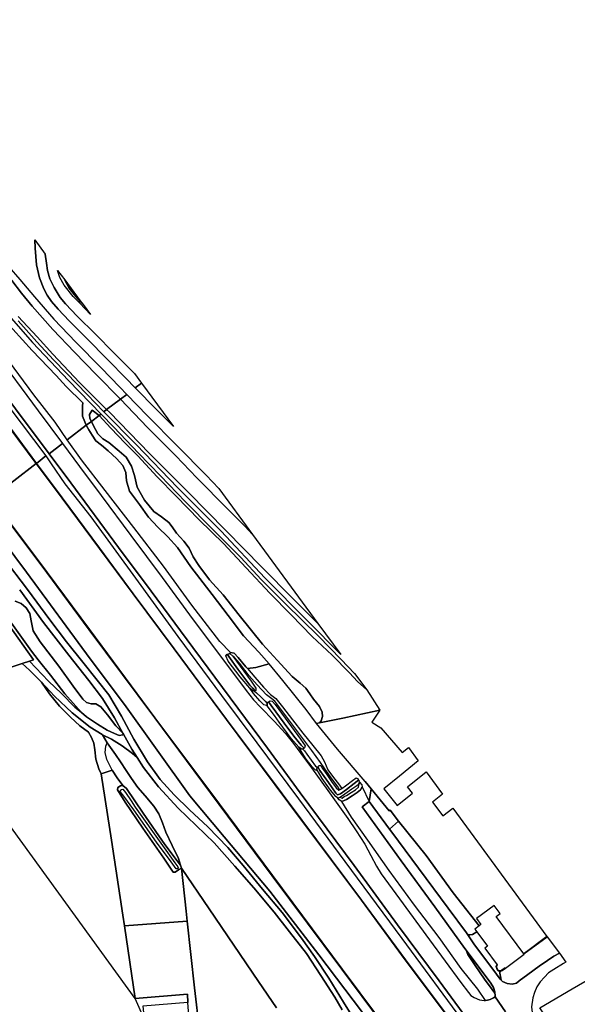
# Model space of a CAD drawing. Extents: x -26035517 to 31750492, y -9237385 to 8160032.
# Tile 262 of 298: x 29423139 to 29664988, y -6161747 to -5734461. Entities that reach past the tile are written whole.
import ezdxf

# ---------------------------------------------------------------- set-up
doc = ezdxf.new("R2010")
doc.units = 0
doc.layers.add('T-25', color=7, linetype='CONTINUOUS')

msp = doc.modelspace()

# ---------------------------------------------------------------- linework, layer by layer
at = {"layer": 'T-25', "color": 9}
for points in [[(29224367, -5621140, 15010), (29225192, -5622567, 14990), (29229093, -5629380, 15071), (29232119, -5634570, 15084), (29234967, -5639214, 15059), (29237634, -5642922, 15096), (29249510, -5659088, 15080), (29267316, -5683276, 15125), (29289133, -5712857, 15145), (29315113, -5747944, 15202), (29337020, -5777520, 15202), (29357613, -5805257, 15186), (29375939, -5830047, 15210), (29395643, -5856563, 15198), (29411783, -5878165, 15276), (29431129, -5904226, 15239), (29441679, -5918374, 15130)], [(29443712, -5916838, 14966), (29438518, -5909090, 15026), (29429251, -5897237, 14936), (29409633, -5870722, 15014), (29390039, -5843267, 14855), (29374489, -5823179, 14936), (29369802, -5816703, 15006), (29368740, -5813454, 14953), (29368638, -5811005, 14867), (29367397, -5808430, 14855), (29364294, -5804693, 14887), (29357964, -5798237, 14928), (29348348, -5786478, 14990), (29336135, -5770251, 15002), (29321386, -5750461, 14949), (29303115, -5725732, 14896), (29288484, -5705666, 14941), (29271095, -5681751, 14924), (29255809, -5661486, 14879), (29243029, -5643932, 14814), (29231266, -5626398, 14810), (29227105, -5619148, 14863)], [(29216370, -5627063, 15075), (29222304, -5635132, 15112), (29238765, -5657493, 15063), (29256355, -5681304, 15071), (29279069, -5712052, 15133), (29303049, -5744477, 15145), (29333227, -5784957, 15133), (29357758, -5817778, 15120), (29392724, -5864943, 15182), (29421357, -5903332, 15235), (29435862, -5922796, 15146)], [(29210789, -5631128, 13014), (29222106, -5646456, 13063), (29230914, -5658366, 13088), (29246314, -5678893, 13100), (29263044, -5701305, 13137), (29279080, -5723016, 13149), (29295465, -5745133, 13133), (29311055, -5766099, 13137), (29326431, -5786834, 13116), (29341363, -5806916, 13088), (29356728, -5827810, 13071), (29372497, -5849030, 13092), (29388054, -5870015, 13165), (29403572, -5890964, 13133), (29418617, -5911208, 13051), (29430322, -5927063, 13002)], [(29210792, -5631048, 13014), (29222146, -5646426, 13063), (29230954, -5658336, 13088), (29246354, -5678863, 13100), (29263084, -5701275, 13137), (29279120, -5722986, 13149), (29295505, -5745103, 13133), (29311095, -5766069, 13137), (29326471, -5786804, 13116), (29341403, -5806886, 13088), (29356768, -5827780, 13071), (29372537, -5849000, 13092), (29388094, -5869985, 13165), (29403612, -5890934, 13133), (29418657, -5911178, 13051), (29430362, -5927033, 13002)], [(29289133, -5712857, 15145), (29315113, -5747944, 15202), (29337020, -5777520, 15202), (29357613, -5805257, 15186), (29375939, -5830047, 15210), (29395643, -5856563, 15198), (29411783, -5878165, 15276), (29431129, -5904226, 15239), (29441679, -5918374, 15130), (29435862, -5922796, 15146), (29435862, -5922796, 15146), (29421357, -5903332, 15235), (29392724, -5864943, 15182), (29357758, -5817778, 15120), (29333227, -5784957, 15133), (29303049, -5744477, 15145), (29279069, -5712052, 15133)], [(29282997, -5719791, 14936), (29298058, -5740171, 14875), (29319884, -5769456, 14908), (29341192, -5798127, 14904), (29361899, -5826143, 14810), (29384538, -5856278, 14912), (29404051, -5882829, 14871), (29418430, -5902469, 14834), (29434529, -5923793, 14904), (29430362, -5927033, 13002), (29430362, -5927033, 13002), (29418657, -5911178, 13051), (29403612, -5890934, 13133), (29388094, -5869985, 13165), (29372537, -5849000, 13092), (29356768, -5827780, 13071), (29341403, -5806886, 13088), (29326471, -5786804, 13116), (29311095, -5766069, 13137), (29295505, -5745103, 13133), (29279120, -5722986, 13149)], [(29279120, -5722986, 13149), (29295505, -5745103, 13133), (29311095, -5766069, 13137), (29326471, -5786804, 13116), (29341403, -5806886, 13088), (29356768, -5827780, 13071), (29372537, -5849000, 13092), (29388094, -5869985, 13165), (29403612, -5890934, 13133), (29418657, -5911178, 13051), (29430362, -5927033, 13002), (29430282, -5927093, 12880), (29430282, -5927093, 12880), (29418577, -5911238, 12880), (29403532, -5890994, 12880), (29388014, -5870045, 12880), (29372457, -5849060, 12880), (29356688, -5827840, 12880), (29341323, -5806946, 12880), (29326391, -5786864, 12880), (29311015, -5766129, 12880), (29295425, -5745163, 12880), (29279040, -5723046, 12880)], [(29429633, -5830058, 14041), (29429798, -5833589, 14045), (29430449, -5840886, 14037), (29431660, -5846418, 14032), (29433558, -5851199, 14057), (29435107, -5853966, 14065), (29436993, -5856740, 14032), (29439859, -5860085, 14032), (29444557, -5865127, 13992), (29451980, -5872469, 14000), (29461457, -5882145, 14000), (29469130, -5890048, 13967), (29473245, -5894207, 13919)], [(29472878, -5887968, 13885), (29463997, -5879068, 13926), (29455966, -5870991, 13910), (29448060, -5863184, 13910), (29442996, -5857762, 13906), (29440622, -5854999, 13914), (29438027, -5850737, 13877), (29436257, -5846883, 13885), (29435190, -5843303, 13922), (29434713, -5840104, 13934), (29434143, -5836200, 13930)], [(29418449, -5841739, 13280), (29423246, -5847213, 13791), (29429489, -5854751, 13934), (29437901, -5864484, 13942), (29447550, -5874469, 13881), (29458407, -5885597, 13934), (29466514, -5893865, 13906), (29469651, -5897080, 13910), (29466870, -5899208, 11684), (29466870, -5899208, 11684), (29456356, -5888504, 11881), (29446930, -5878801, 11881), (29437574, -5868947, 11881), (29428549, -5858746, 11881), (29423851, -5853099, 11881), (29415524, -5842127, 11881)], [(29415524, -5842127, 11881), (29423851, -5853099, 11881), (29428549, -5858746, 11881), (29437574, -5868947, 11881), (29446930, -5878801, 11881), (29456356, -5888504, 11881), (29466870, -5899208, 11684), (29460818, -5903677, 11684), (29460818, -5903677, 11684), (29449120, -5891915, 11881), (29437536, -5879635, 11881), (29430688, -5872106, 11881), (29422486, -5863220, 11881)], [(29415430, -5859307, 13014), (29428663, -5874485, 12998), (29444316, -5891097, 12998), (29458442, -5905577, 12998), (29457656, -5906252, 13702), (29454580, -5903862, 14000), (29453354, -5905776, 13893), (29453549, -5907592, 13771), (29454229, -5908799, 13743), (29451990, -5910434, 14271), (29451990, -5910434, 14271), (29451405, -5908923, 14380), (29450344, -5906504, 14327), (29450325, -5902078, 14266), (29450518, -5900743, 14184), (29443229, -5893708, 14384), (29439025, -5888896, 14519), (29428531, -5878047, 14642), (29415964, -5864179, 14499)], [(29415430, -5859307, 13014), (29428663, -5874485, 12998), (29444316, -5891097, 12998), (29458442, -5905577, 12998), (29457656, -5906252, 13702), (29454580, -5903862, 14000), (29453354, -5905776, 13893), (29453549, -5907592, 13771), (29454229, -5908799, 13743), (29451990, -5910434, 14271), (29451990, -5910434, 14271), (29451405, -5908923, 14380), (29450344, -5906504, 14327), (29450325, -5902078, 14266), (29450518, -5900743, 14184), (29443229, -5893708, 14384), (29439025, -5888896, 14519), (29428531, -5878047, 14642), (29415964, -5864179, 14499)], [(29415964, -5864179, 14499), (29428531, -5878047, 14642), (29439025, -5888896, 14519), (29443229, -5893708, 14384), (29450518, -5900743, 14184), (29450325, -5902078, 14266), (29450344, -5906504, 14327), (29451405, -5908923, 14380), (29451990, -5910434, 14271), (29443712, -5916838, 14966), (29443712, -5916838, 14966), (29438518, -5909090, 15026), (29429251, -5897237, 14936), (29409633, -5870722, 15014)], [(29422486, -5863220, 11881), (29430688, -5872106, 11881), (29437536, -5879635, 11881), (29449120, -5891915, 11881), (29460818, -5903677, 11684), (29459615, -5904673, 12928), (29459615, -5904673, 12928), (29452335, -5897181, 12994), (29443235, -5887776, 13051), (29437855, -5882067, 13051), (29430543, -5874279, 12998), (29422505, -5865180, 12998)], [(29489882, -5911055, 13951), (29482545, -5903627, 13915), (29473245, -5894207, 13919)], [(29418577, -5911238, 12880), (29430282, -5927093, 12880), (29410717, -5942085, 12750)], [(29514631, -6009095, 15257), (29509934, -6004365, 15052), (29497862, -5988539, 14995), (29485528, -5971667, 14974), (29472684, -5954817, 14962), (29460230, -5938746, 14962), (29449892, -5925501, 14966), (29443712, -5916838, 14966)], [(29625954, -6179909, 14884), (29605112, -6151609, 15044), (29587035, -6127219, 15068), (29568165, -6101576, 15187), (29544761, -6069907, 15212), (29530553, -6050599, 15126), (29514372, -6028679, 15224), (29498291, -6006934, 15187), (29480088, -5982451, 15191), (29465983, -5963548, 15150), (29445253, -5935479, 15130), (29435862, -5922796, 15146), (29441679, -5918374, 15130), (29449131, -5928413, 15150), (29458506, -5940992, 15167), (29471351, -5958234, 15179), (29484882, -5976523, 15183), (29498392, -5994836, 15187), (29511483, -6012394, 15191), (29521323, -6025633, 15199), (29524603, -6029581, 15236), (29527627, -6032753, 15232), (29533459, -6038812, 15130), (29538375, -6044243, 15093), (29541824, -6048532, 15081), (29545142, -6052881, 15085), (29549768, -6059121, 15101), (29556809, -6068981, 15109), (29565449, -6081112, 15130), (29569110, -6086465, 15138), (29572852, -6092303, 15150), (29575490, -6097242, 15122), (29577879, -6101870, 15105), (29579882, -6105115, 15118), (29587887, -6116044, 15060), (29600948, -6133763, 15003), (29614412, -6152295, 14974), (29617727, -6156577, 14954), (29618844, -6157910, 14946), (29620233, -6158817, 14917), (29622536, -6159765, 14872), (29624568, -6160148, 14819), (29625184, -6160069, 14805), (29625184, -6160069, 14805), (29626054, -6159958, 14786), (29627224, -6159690, 14758), (29628665, -6158876, 14725), (29629352, -6158445, 14672), (29633813, -6165024, 14676)], [(29441679, -5918374, 15130), (29449131, -5928413, 15150), (29458506, -5940992, 15167), (29471351, -5958234, 15179), (29484882, -5976523, 15183), (29498392, -5994836, 15187), (29511483, -6012394, 15191), (29521323, -6025633, 15199), (29524603, -6029581, 15236), (29527627, -6032753, 15232), (29533459, -6038812, 15130), (29538375, -6044243, 15093), (29541824, -6048532, 15081), (29545142, -6052881, 15085), (29549768, -6059121, 15101), (29556809, -6068981, 15109), (29565449, -6081112, 15130), (29569110, -6086465, 15138), (29572852, -6092303, 15150), (29575490, -6097242, 15122), (29577879, -6101870, 15105), (29579882, -6105115, 15118), (29587887, -6116044, 15060), (29600948, -6133763, 15003), (29614412, -6152295, 14974), (29617727, -6156577, 14954), (29618844, -6157910, 14946), (29620233, -6158817, 14917), (29622536, -6159765, 14872), (29624568, -6160148, 14819), (29625184, -6160069, 14805), (29626054, -6159958, 14786), (29627224, -6159690, 14758), (29628665, -6158876, 14725), (29629352, -6158445, 14672)], [(29607355, -6165015, 13203), (29590402, -6142393, 13133), (29571423, -6116539, 13100), (29545451, -6081823, 13113), (29528488, -6059000, 13092), (29512894, -6038116, 13117), (29490159, -6007443, 13108), (29472406, -5983564, 13088), (29457790, -5963860, 13080), (29441609, -5942021, 13084), (29430362, -5927033, 13002), (29434529, -5923793, 14904), (29434529, -5923793, 14904), (29436782, -5927272, 14758), (29442781, -5935919, 14717), (29453927, -5950208, 14778), (29474492, -5978355, 14823), (29491753, -6002089, 14766), (29510650, -6027724, 14790), (29525974, -6048227, 14807), (29544068, -6072566, 14786), (29564163, -6099781, 14758), (29588918, -6133128, 14721), (29616790, -6171121, 14524)], [(29435862, -5922796, 15146), (29445253, -5935479, 15130), (29465983, -5963548, 15150), (29480088, -5982451, 15191), (29498291, -6006934, 15187), (29514372, -6028679, 15224), (29530553, -6050599, 15126), (29544761, -6069907, 15212), (29568165, -6101576, 15187), (29587035, -6127219, 15068), (29605112, -6151609, 15044), (29625954, -6179909, 14884), (29642248, -6201836, 14888), (29655285, -6219295, 14881)], [(29593161, -6187021, 12760), (29562961, -6146431, 12760), (29532773, -6105904, 12760), (29505978, -6069901, 12760), (29481813, -6037405, 12760), (29453378, -5999155, 12760), (29435045, -5974330, 12760), (29410717, -5942085, 12750), (29410717, -5942085, 12750), (29430282, -5927093, 12880), (29441529, -5942081, 12760), (29457710, -5963920, 12760), (29472326, -5983624, 12760), (29490079, -6007503, 12760), (29512814, -6038176, 12760), (29528408, -6059060, 12760), (29545371, -6081883, 12760), (29571343, -6116599, 12760), (29590322, -6142453, 12760), (29607275, -6165075, 12760)], [(29607275, -6165075, 12760), (29590322, -6142453, 12760), (29571343, -6116599, 12760), (29545371, -6081883, 12760), (29528408, -6059060, 12760), (29512814, -6038176, 12760), (29490079, -6007503, 12760), (29472326, -5983624, 12760), (29457710, -5963920, 12760), (29441529, -5942081, 12760), (29430282, -5927093, 12880), (29430362, -5927033, 13002), (29430362, -5927033, 13002), (29441609, -5942021, 13084), (29457790, -5963860, 13080), (29472406, -5983564, 13088), (29490159, -6007443, 13108), (29512894, -6038116, 13117), (29528488, -6059000, 13092), (29545451, -6081823, 13113), (29571423, -6116539, 13100), (29590402, -6142393, 13133), (29607355, -6165015, 13203)], [(29430351, -5927102, 13002), (29441569, -5942051, 13084), (29457750, -5963890, 13080), (29472366, -5983594, 13088), (29490119, -6007473, 13108), (29512854, -6038146, 13117), (29528448, -6059030, 13092), (29545411, -6081853, 13113), (29571383, -6116569, 13100), (29590362, -6142423, 13133), (29607315, -6165045, 13203), (29623463, -6186759, 13121), (29639648, -6208800, 13072), (29650279, -6223231, 13019)], [(29430362, -5927033, 13002), (29441609, -5942021, 13084), (29457790, -5963860, 13080), (29472406, -5983564, 13088), (29490159, -6007443, 13108), (29512894, -6038116, 13117), (29528488, -6059000, 13092), (29545451, -6081823, 13113), (29571423, -6116539, 13100), (29590402, -6142393, 13133), (29607355, -6165015, 13203), (29623503, -6186729, 13121), (29639688, -6208770, 13072), (29650319, -6223201, 13019)], [(29630884, -6237860, 13230), (29613988, -6215252, 13198), (29602115, -6199254, 13161), (29593081, -6187081, 13133), (29562881, -6146491, 13129), (29532693, -6105964, 13137), (29505898, -6069961, 13072), (29481733, -6037465, 13039), (29453298, -5999215, 13031), (29434965, -5974390, 13006), (29410635, -5942143, 12957)], [(29630924, -6237830, 13230), (29614028, -6215222, 13198), (29602155, -6199224, 13161), (29593121, -6187051, 13133), (29562921, -6146461, 13129), (29532733, -6105934, 13137), (29505938, -6069931, 13072), (29481773, -6037435, 13039), (29453338, -5999185, 13031), (29435005, -5974360, 13006), (29410737, -5942195, 12957)], [(29405251, -5946405, 14720), (29426030, -5974282, 14594), (29453652, -6011796, 14385), (29468634, -6031586, 14385), (29496961, -6071226, 14688), (29511806, -6089007, 14528), (29531700, -6112589, 14058), (29552939, -6140215, 14099), (29575508, -6170091, 13649)], [(29416029, -5967908, 15060), (29426580, -5981786, 15195), (29436240, -5994880, 15240), (29443441, -6004430, 15142), (29450493, -6013324, 14991), (29456784, -6021077, 14938), (29461855, -6027445, 14897), (29467262, -6036701, 14823), (29472684, -6046617, 14762), (29478521, -6056580, 14839), (29484042, -6064172, 14860), (29490124, -6070913, 14856), (29496847, -6077328, 14798), (29504792, -6084762, 14721), (29513478, -6093640, 14684), (29520076, -6101546, 14504), (29528505, -6111788, 14356), (29536921, -6121890, 14254), (29545432, -6133107, 14221), (29550993, -6141033, 14156), (29557204, -6150339, 14140), (29563561, -6160879, 14066), (29568803, -6169202, 13980)], [(29568803, -6169202, 13980), (29563561, -6160879, 14066), (29557204, -6150339, 14140), (29550993, -6141033, 14156), (29545432, -6133107, 14221), (29536921, -6121890, 14254), (29528505, -6111788, 14356), (29520076, -6101546, 14504), (29513478, -6093640, 14684), (29504792, -6084762, 14721), (29496847, -6077328, 14798), (29490124, -6070913, 14856), (29484042, -6064172, 14860), (29478521, -6056580, 14839), (29472684, -6046617, 14762), (29467262, -6036701, 14823), (29461855, -6027445, 14897), (29456784, -6021077, 14938), (29450493, -6013324, 14991), (29443441, -6004430, 15142), (29436240, -5994880, 15240), (29426580, -5981786, 15195), (29416029, -5967908, 15060)], [(29416029, -5967908, 15060), (29426580, -5981786, 15195), (29436240, -5994880, 15240), (29443441, -6004430, 15142), (29450493, -6013324, 14991), (29456784, -6021077, 14938), (29461855, -6027445, 14897), (29467262, -6036701, 14823), (29472684, -6046617, 14762), (29478521, -6056580, 14839), (29484042, -6064172, 14860), (29490124, -6070913, 14856), (29496847, -6077328, 14798), (29504792, -6084762, 14721), (29513478, -6093640, 14684), (29520076, -6101546, 14504), (29528505, -6111788, 14356), (29536921, -6121890, 14254), (29545432, -6133107, 14221), (29550993, -6141033, 14156), (29557204, -6150339, 14140), (29563561, -6160879, 14066), (29568803, -6169202, 13980)], [(29423136, -5981862, 15032), (29433526, -5996019, 15089), (29444485, -6010222, 15081), (29453164, -6021280, 15007), (29459012, -6028970, 14888), (29464227, -6037465, 14798), (29467908, -6044154, 14782), (29467908, -6044154, 14782), (29464906, -6040887, 14782), (29461232, -6036147, 14721), (29458258, -6032639, 14815), (29456140, -6031382, 14753), (29454188, -6031398, 14860), (29452106, -6030727, 15093), (29450470, -6029397, 15163), (29446295, -6023710, 15114), (29440094, -6014993, 15056), (29432082, -6004455, 15036), (29429050, -5999623, 15060), (29428081, -5995322, 14995), (29427465, -5992104, 15007), (29426007, -5989735, 15003), (29423816, -5987768, 14962), (29421100, -5986732, 14942)], [(29423136, -5981862, 15032), (29433526, -5996019, 15089), (29444485, -6010222, 15081), (29453164, -6021280, 15007), (29459012, -6028970, 14888), (29464227, -6037465, 14798), (29467908, -6044154, 14782), (29468093, -6044482, 14781), (29471749, -6050986, 14758), (29474060, -6054680, 14764), (29476762, -6059000, 14770), (29483353, -6067361, 14856), (29491941, -6076652, 14872), (29499660, -6084147, 14794), (29507509, -6091736, 14704), (29516476, -6101739, 14643), (29524709, -6111178, 14508), (29533515, -6121783, 14389), (29540196, -6130232, 14311), (29547490, -6139649, 14287), (29553766, -6149233, 14275), (29559892, -6158707, 14238), (29563022, -6164188, 14110)], [(29563022, -6164188, 14110), (29559892, -6158707, 14238), (29553766, -6149233, 14275), (29547490, -6139649, 14287), (29540196, -6130232, 14311), (29533515, -6121783, 14389), (29524709, -6111178, 14508), (29516476, -6101739, 14643), (29507509, -6091736, 14704), (29499660, -6084147, 14794), (29491941, -6076652, 14872), (29483353, -6067361, 14856), (29476762, -6059000, 14770), (29474060, -6054680, 14764), (29471749, -6050986, 14758), (29468093, -6044482, 14781), (29467908, -6044154, 14782), (29464227, -6037465, 14798), (29459012, -6028970, 14888), (29453164, -6021280, 15007), (29444485, -6010222, 15081), (29433526, -5996019, 15089), (29423136, -5981862, 15032)], [(29421100, -5986732, 14942), (29423816, -5987768, 14962), (29426007, -5989735, 15003), (29427465, -5992104, 15007), (29428081, -5995322, 14995), (29429050, -5999623, 15060), (29432082, -6004455, 15036), (29440094, -6014993, 15056), (29446295, -6023710, 15114), (29450470, -6029397, 15163), (29452106, -6030727, 15093), (29454188, -6031398, 14860), (29456140, -6031382, 14753), (29458258, -6032639, 14815), (29461232, -6036147, 14721), (29464906, -6040887, 14782), (29467908, -6044154, 14782), (29468093, -6044482, 14781), (29467803, -6044774, 14704), (29466233, -6045030, 14573), (29464327, -6044246, 14397), (29461098, -6042817, 14262), (29456929, -6040107, 14119), (29452156, -6036933, 13853), (29449892, -6035065, 13846), (29449892, -6035065, 13846), (29442650, -6026949, 13865), (29436560, -6018949, 13902), (29431121, -6012318, 13865), (29428230, -6008500, 13628), (29424647, -6003475, 13526), (29418110, -5994347, 13464)], [(29421100, -5986732, 14942), (29423816, -5987768, 14962), (29426007, -5989735, 15003), (29427465, -5992104, 15007), (29428081, -5995322, 14995), (29429050, -5999623, 15060), (29432082, -6004455, 15036), (29440094, -6014993, 15056), (29446295, -6023710, 15114), (29450470, -6029397, 15163), (29452106, -6030727, 15093), (29454188, -6031398, 14860), (29456140, -6031382, 14753), (29458258, -6032639, 14815), (29461232, -6036147, 14721), (29464906, -6040887, 14782), (29467908, -6044154, 14782), (29468093, -6044482, 14781), (29467803, -6044774, 14704), (29466233, -6045030, 14573), (29464327, -6044246, 14397), (29461098, -6042817, 14262), (29456929, -6040107, 14119), (29452156, -6036933, 13853), (29449892, -6035065, 13846), (29449892, -6035065, 13846), (29442650, -6026949, 13865), (29436560, -6018949, 13902), (29431121, -6012318, 13865), (29428230, -6008500, 13628), (29424647, -6003475, 13526), (29418110, -5994347, 13464)], [(29424206, -6013814, 13661), (29427441, -6012883, 13780)], [(29424206, -6013814, 13661), (29427393, -6016804, 13710), (29431444, -6020829, 13780), (29432567, -6022014, 13789), (29438203, -6027965, 13833), (29445936, -6035198, 13894), (29453693, -6041536, 14000), (29458886, -6044705, 14131), (29459111, -6044817, 14144), (29462993, -6046748, 14377), (29467528, -6049613, 14565), (29472024, -6052858, 14782), (29474060, -6054680, 14764)], [(29427441, -6012883, 13780), (29430140, -6015691, 13775), (29435669, -6021447, 13792), (29441204, -6026925, 13808), (29447095, -6032758, 13837), (29449892, -6035065, 13846), (29452156, -6036933, 13853), (29456929, -6040107, 14119), (29461098, -6042817, 14262), (29464327, -6044246, 14397), (29466233, -6045030, 14573), (29467803, -6044774, 14704), (29468093, -6044482, 14781)], [(29521929, -6016074, 15111), (29525608, -6015624, 15077), (29531411, -6014061, 15048)], [(29463306, -6060159, 13928), (29458495, -6061748, 13874), (29457413, -6059629, 13874), (29456114, -6055311, 13894), (29455771, -6051291, 13935), (29455344, -6048489, 13968), (29454321, -6045916, 13988), (29452917, -6043624, 14017), (29449280, -6040833, 13955), (29445135, -6037204, 13890), (29440350, -6032356, 13833), (29436040, -6027016, 13849), (29432567, -6022014, 13789)], [(29459111, -6044817, 14144), (29461007, -6048254, 14164)], [(29534578, -6163346, 14583), (29526685, -6151791, 14418), (29505269, -6120344, 14336), (29493328, -6102598, 14303), (29492924, -6101332, 14058), (29492067, -6098484, 14434), (29489230, -6092864, 14492), (29486457, -6087115, 14553), (29485024, -6082935, 15351), (29483527, -6079079, 15731), (29481337, -6075759, 15674), (29477488, -6071278, 15289), (29474410, -6067731, 15163), (29471603, -6063717, 15244), (29469350, -6060305, 15261), (29466794, -6056521, 14876), (29464628, -6053327, 14631), (29461007, -6048254, 14164), (29459111, -6044817, 14144), (29459111, -6044817, 14144), (29462993, -6046748, 14377), (29467528, -6049613, 14565), (29472024, -6052858, 14782), (29474060, -6054680, 14764), (29476762, -6059000, 14770), (29483353, -6067361, 14856), (29491941, -6076652, 14872), (29499660, -6084147, 14794), (29507509, -6091736, 14704), (29516476, -6101739, 14643), (29524709, -6111178, 14508), (29533515, -6121783, 14389), (29540196, -6130232, 14311), (29547490, -6139649, 14287), (29553766, -6149233, 14275), (29559892, -6158707, 14238), (29563022, -6164188, 14110)], [(29571745, -6067359, 14688), (29574696, -6073676, 14807)], [(29572982, -6065102, 14541), (29575524, -6068248, 14635)], [(29575524, -6068248, 14635), (29574696, -6073676, 14807)], [(29625184, -6160069, 14805), (29621893, -6155224, 14778), (29614643, -6146168, 14688), (29605043, -6132785, 14864), (29594377, -6118773, 14901), (29583355, -6103691, 14962), (29574127, -6090584, 15036), (29567072, -6080502, 15056), (29562815, -6073750, 15073)], [(29631316, -6147359, 14600), (29631965, -6151304, 14622), (29631485, -6150854, 14631), (29628330, -6146533, 14676), (29620462, -6135916, 14729), (29617464, -6131526, 14722), (29616959, -6130787, 14721), (29608925, -6120001, 14717), (29596116, -6102701, 14721), (29584537, -6087107, 14819), (29583520, -6085719, 14818), (29574696, -6073676, 14807), (29571726, -6075980, 14807), (29588641, -6099441, 14622), (29603181, -6119499, 14639), (29616262, -6137484, 14635), (29616847, -6138270, 14635)], [(29633813, -6165024, 14676), (29629352, -6158445, 14672), (29629352, -6158445, 14672), (29629311, -6157576, 14684), (29629234, -6156900, 14695), (29629174, -6156376, 14704), (29628635, -6154443, 14659), (29627441, -6152503, 14639), (29616847, -6138270, 14635), (29616262, -6137484, 14635), (29603181, -6119499, 14639), (29588641, -6099441, 14622), (29571726, -6075980, 14807), (29574696, -6073676, 14807), (29583520, -6085719, 14818), (29584537, -6087107, 14819), (29596116, -6102701, 14721), (29608925, -6120001, 14717), (29616959, -6130787, 14721), (29617464, -6131526, 14722), (29620462, -6135916, 14729), (29628330, -6146533, 14676), (29631485, -6150854, 14631), (29631965, -6151304, 14622), (29632611, -6151908, 14610), (29634597, -6152739, 14586), (29636683, -6153031, 14553), (29638577, -6152509, 14553), (29639770, -6151630, 14537), (29643544, -6148876, 14512), (29648438, -6145246, 14467), (29652070, -6142686, 14418), (29654745, -6140921, 14385), (29657208, -6139550, 14344), (29660055, -6143527, 14455), (29658992, -6144088, 14451), (29654794, -6146614, 14520), (29652537, -6148104, 14532), (29650817, -6149902, 14545), (29648954, -6151983, 14541), (29647464, -6154139, 14541), (29646381, -6156634, 14541), (29645667, -6158874, 14528), (29645178, -6162886, 14582)], [(29583811, -6077506, 14631), (29587470, -6082316, 14553), (29583520, -6085719, 14818)], [(29503341, -6191587, 14662), (29498989, -6154620, 14577), (29495772, -6125665, 14357), (29495296, -6121379, 14324), (29493328, -6102598, 14303), (29505269, -6120344, 14336), (29526685, -6151791, 14418), (29534578, -6163346, 14583)], [(29621370, -6130277, 14600), (29619530, -6131487, 14856), (29618407, -6131590, 14770), (29617464, -6131526, 14722)], [(29651803, -6132350, 14600), (29641785, -6139782, 14600)], [(29651863, -6132430, 14600), (29641845, -6139862, 14600)], [(29651758, -6132439, 16780), (29641889, -6139767, 16780)], [(29629234, -6156900, 14695), (29628121, -6155388, 14672), (29624739, -6150835, 14663), (29620633, -6144923, 14651), (29617502, -6140183, 14643), (29616847, -6138270, 14635), (29627441, -6152503, 14639), (29628635, -6154443, 14659), (29629174, -6156376, 14704), (29629234, -6156900, 14695)], [(29657208, -6139550, 14344), (29654745, -6140921, 14385), (29652070, -6142686, 14418), (29648438, -6145246, 14467), (29643544, -6148876, 14512), (29639770, -6151630, 14537), (29638577, -6152509, 14553), (29636683, -6153031, 14553), (29634597, -6152739, 14586), (29632611, -6151908, 14610), (29631965, -6151304, 14622)], [(29660055, -6143527, 14455), (29658992, -6144088, 14451), (29654794, -6146614, 14520), (29652537, -6148104, 14532), (29650817, -6149902, 14545), (29648954, -6151983, 14541), (29647464, -6154139, 14541), (29646381, -6156634, 14541), (29645667, -6158874, 14528), (29645178, -6162886, 14582), (29645587, -6166395, 14573), (29646246, -6169301, 14569), (29647587, -6172038, 14573), (29649768, -6175509, 14573), (29652731, -6179521, 14594), (29653909, -6181118, 14600), (29658058, -6186743, 14620), (29659373, -6188527, 14627), (29664344, -6195349, 14635), (29669291, -6202154, 14622), (29672245, -6206439, 14616)], [(29633763, -6145962, 14600), (29632316, -6146961, 14600), (29631792, -6147281, 14600), (29631346, -6147260, 14600), (29631133, -6147248, 14600), (29630529, -6146901, 14600), (29630115, -6146143, 14600), (29629910, -6145314, 14600), (29630236, -6144625, 14600), (29630191, -6144604, 14600), (29630146, -6144583, 14600), (29629804, -6145304, 14600), (29630021, -6146179, 14600), (29630455, -6146973, 14600), (29631103, -6147346, 14600), (29631316, -6147359, 14600), (29631340, -6147360, 14600), (29631818, -6147383, 14600), (29632370, -6147045, 14600), (29633819, -6146044, 14600), (29633791, -6146003, 14600)], [(29630161, -6144667, 15384), (29629857, -6145309, 15433)], [(29629857, -6145309, 15433), (29630068, -6146161, 15433), (29630492, -6146937, 15433), (29631118, -6147297, 15433), (29631805, -6147332, 15433)], [(29633704, -6146063, 15382), (29632343, -6147003, 15433), (29631805, -6147332, 15433)], [(29663627, -6212970, 14835), (29655629, -6202182, 14848), (29646215, -6189277, 14856), (29638544, -6179022, 14848), (29634842, -6174068, 14843), (29633639, -6172253, 14843), (29632903, -6170669, 14815), (29632671, -6169756, 14803), (29632594, -6168540, 14782), (29632734, -6167338, 14733), (29633087, -6166238, 14712), (29633392, -6165525, 14696), (29633813, -6165024, 14676), (29629352, -6158445, 14672), (29629311, -6157576, 14684), (29629234, -6156900, 14695)]]:
    msp.add_polyline3d(points, dxfattribs=at)
for points in [[(29472878, -5887968, 13885), (29476013, -5892132, 13796), (29473245, -5894207, 13919), (29469130, -5890048, 13967), (29461457, -5882145, 14000), (29451980, -5872469, 14000), (29444557, -5865127, 13992), (29439859, -5860085, 14032), (29436993, -5856740, 14032), (29435107, -5853966, 14065), (29433558, -5851199, 14057), (29431660, -5846418, 14032), (29430449, -5840886, 14037), (29429798, -5833589, 14045), (29429633, -5830058, 14041), (29434143, -5836200, 13930), (29434713, -5840104, 13934), (29435190, -5843303, 13922), (29436257, -5846883, 13885), (29438027, -5850737, 13877), (29440622, -5854999, 13914), (29442996, -5857762, 13906), (29448060, -5863184, 13910), (29455966, -5870991, 13910), (29463997, -5879068, 13926), (29472878, -5887968, 13885)], [(29449551, -5856941, 13497), (29450647, -5858108, 13538), (29453775, -5862392, 13799), (29449154, -5857519, 13799), (29446269, -5854565, 13799), (29442399, -5849737, 13799), (29440581, -5846397, 13812), (29439565, -5843318, 13824), (29442650, -5847295, 13092), (29442957, -5848138, 13096), (29444598, -5850947, 13165), (29447530, -5854547, 13366), (29449551, -5856941, 13497)], [(29449551, -5856941, 13497), (29447530, -5854547, 13366), (29444598, -5850947, 13165), (29442957, -5848138, 13096), (29442650, -5847295, 13092), (29449410, -5856430, 13529), (29449551, -5856941, 13497)], [(29449551, -5856941, 13497), (29449410, -5856430, 13529), (29450647, -5858108, 13538), (29449551, -5856941, 13497)], [(29489882, -5911055, 13951), (29482545, -5903627, 13915), (29473245, -5894207, 13919), (29476013, -5892132, 13796), (29489882, -5911055, 13951)], [(29552406, -5996452, 11684), (29541815, -5985831, 11684), (29528114, -5972044, 11684), (29512588, -5956142, 11684), (29496281, -5939626, 11684), (29479456, -5922680, 11684), (29462038, -5904811, 11684), (29460818, -5903677, 11684), (29466870, -5899208, 11684), (29478593, -5911390, 11684), (29490816, -5923747, 11684), (29500038, -5933223, 11684), (29513240, -5946768, 11684), (29520747, -5954315, 11684), (29524084, -5957856, 11684), (29552406, -5996452, 11684)], [(29524084, -5957856, 11684), (29520747, -5954315, 11684), (29513240, -5946768, 11684), (29500038, -5933223, 11684), (29490816, -5923747, 11684), (29478593, -5911390, 11684), (29466870, -5899208, 11684), (29469651, -5897080, 13910), (29478375, -5906297, 13865), (29491653, -5919606, 13837), (29503983, -5932117, 13857), (29509494, -5937930, 13837), (29524084, -5957856, 11684)], [(29454229, -5908799, 13743), (29453549, -5907592, 13771), (29453354, -5905776, 13893), (29454580, -5903862, 14000), (29457656, -5906252, 13702), (29454229, -5908799, 13743)], [(29562414, -6009901, 13190), (29548039, -5995381, 13174), (29529487, -5976607, 13158), (29510472, -5956429, 13100), (29491546, -5937450, 13084), (29473762, -5918978, 13092), (29459615, -5904673, 12928), (29460818, -5903677, 11684), (29462038, -5904811, 11684), (29479456, -5922680, 11684), (29496281, -5939626, 11684), (29512588, -5956142, 11684), (29528114, -5972044, 11684), (29541815, -5985831, 11684), (29552406, -5996452, 11684), (29562414, -6009901, 13190)], [(29531411, -6014061, 15048), (29526825, -6008946, 15003), (29520262, -6001894, 14905), (29513509, -5992994, 14921), (29506666, -5983917, 14925), (29497417, -5971905, 14843), (29491599, -5963525, 14782), (29487459, -5958822, 14721), (29483035, -5954700, 14610), (29478974, -5950389, 14508), (29475147, -5944802, 14610), (29470699, -5939034, 14606), (29469413, -5934628, 14557), (29469128, -5930960, 14512), (29467813, -5927933, 14483), (29465136, -5924925, 14492), (29461474, -5921511, 14504), (29458551, -5919069, 14459), (29456181, -5917176, 14344), (29454497, -5914822, 14287), (29453119, -5912394, 14283), (29451990, -5910434, 14271), (29454229, -5908799, 13743), (29454951, -5910453, 13739), (29457029, -5914247, 13718), (29459233, -5916388, 13673), (29461831, -5917947, 13620), (29466351, -5921752, 13554), (29469337, -5924270, 13424), (29471637, -5928181, 13419), (29472905, -5932237, 13460), (29474028, -5937255, 13432), (29477271, -5942970, 13546), (29481308, -5947863, 13947), (29484706, -5950198, 14017), (29487854, -5952615, 14131), (29489317, -5954579, 14054), (29491136, -5957271, 13853), (29494262, -5960715, 13845), (29496621, -5963801, 13796), (29498399, -5967538, 13735), (29500792, -5971310, 13673), (29505436, -5977503, 13632), (29511380, -5984111, 13575), (29518367, -5992915, 13575), (29528458, -6005407, 13612), (29534776, -6012373, 13759), (29541275, -6019473, 13849), (29544834, -6022328, 14111), (29547280, -6024482, 14193), (29549051, -6027038, 14209), (29550639, -6029348, 14172), (29553113, -6032564, 14168), (29554397, -6034928, 14185), (29554474, -6036874, 14213), (29553956, -6038676, 14311), (29553128, -6039656, 14468), (29551900, -6039911, 14508), (29547342, -6033861, 14954), (29537333, -6021264, 14954), (29531411, -6014061, 15048)], [(29531411, -6014061, 15048), (29526825, -6008946, 15003), (29520262, -6001894, 14905), (29513509, -5992994, 14921), (29506666, -5983917, 14925), (29497417, -5971905, 14843), (29491599, -5963525, 14782), (29487459, -5958822, 14721), (29483035, -5954700, 14610), (29478974, -5950389, 14508), (29475147, -5944802, 14610), (29470699, -5939034, 14606), (29469413, -5934628, 14557), (29469128, -5930960, 14512), (29467813, -5927933, 14483), (29465136, -5924925, 14492), (29461474, -5921511, 14504), (29458551, -5919069, 14459), (29456181, -5917176, 14344), (29454497, -5914822, 14287), (29453119, -5912394, 14283), (29451990, -5910434, 14271), (29454229, -5908799, 13743), (29454951, -5910453, 13739), (29457029, -5914247, 13718), (29459233, -5916388, 13673), (29461831, -5917947, 13620), (29466351, -5921752, 13554), (29469337, -5924270, 13424), (29471637, -5928181, 13419), (29472905, -5932237, 13460), (29474028, -5937255, 13432), (29477271, -5942970, 13546), (29481308, -5947863, 13947), (29484706, -5950198, 14017), (29487854, -5952615, 14131), (29489317, -5954579, 14054), (29491136, -5957271, 13853), (29494262, -5960715, 13845), (29496621, -5963801, 13796), (29498399, -5967538, 13735), (29500792, -5971310, 13673), (29505436, -5977503, 13632), (29511380, -5984111, 13575), (29518367, -5992915, 13575), (29528458, -6005407, 13612), (29534776, -6012373, 13759), (29541275, -6019473, 13849), (29544834, -6022328, 14111), (29547280, -6024482, 14193), (29549051, -6027038, 14209), (29550639, -6029348, 14172), (29553113, -6032564, 14168), (29554397, -6034928, 14185), (29554474, -6036874, 14213), (29553956, -6038676, 14311), (29553128, -6039656, 14468), (29551900, -6039911, 14508), (29547342, -6033861, 14954), (29537333, -6021264, 14954), (29531411, -6014061, 15048)], [(29573675, -6025346, 13947), (29579388, -6034073, 14200), (29563272, -6037545, 14140), (29553128, -6039656, 14468), (29553956, -6038676, 14311), (29554474, -6036874, 14213), (29554397, -6034928, 14185), (29553113, -6032564, 14168), (29550639, -6029348, 14172), (29549051, -6027038, 14209), (29547280, -6024482, 14193), (29544834, -6022328, 14111), (29541275, -6019473, 13849), (29534776, -6012373, 13759), (29528458, -6005407, 13612), (29518367, -5992915, 13575), (29511380, -5984111, 13575), (29505436, -5977503, 13632), (29500792, -5971310, 13673), (29498399, -5967538, 13735), (29496621, -5963801, 13796), (29494262, -5960715, 13845), (29491136, -5957271, 13853), (29489317, -5954579, 14054), (29487854, -5952615, 14131), (29484706, -5950198, 14017), (29481308, -5947863, 13947), (29477271, -5942970, 13546), (29474028, -5937255, 13432), (29472905, -5932237, 13460), (29471637, -5928181, 13419), (29469337, -5924270, 13424), (29466351, -5921752, 13554), (29461831, -5917947, 13620), (29459233, -5916388, 13673), (29457029, -5914247, 13718), (29454951, -5910453, 13739), (29454229, -5908799, 13743), (29457656, -5906252, 13702), (29462702, -5911729, 13726), (29468954, -5918170, 13542), (29474388, -5923773, 13407), (29482719, -5932847, 13571), (29490962, -5941179, 13649), (29500952, -5951498, 13620), (29511542, -5961734, 13747), (29521313, -5972325, 13763), (29531603, -5983350, 13759), (29540820, -5992699, 13689), (29550009, -6002119, 13657), (29558625, -6010298, 13796), (29566128, -6017828, 13902), (29569672, -6021605, 13923), (29573675, -6025346, 13947)], [(29573675, -6025346, 13947), (29569672, -6021605, 13923), (29566128, -6017828, 13902), (29558625, -6010298, 13796), (29550009, -6002119, 13657), (29540820, -5992699, 13689), (29531603, -5983350, 13759), (29521313, -5972325, 13763), (29511542, -5961734, 13747), (29500952, -5951498, 13620), (29490962, -5941179, 13649), (29482719, -5932847, 13571), (29474388, -5923773, 13407), (29468954, -5918170, 13542), (29462702, -5911729, 13726), (29457656, -5906252, 13702), (29458442, -5905577, 12998), (29463994, -5911297, 13018), (29474685, -5922588, 13137), (29484191, -5932449, 13137), (29495079, -5943762, 13125), (29506580, -5955427, 13104), (29519006, -5967828, 13227), (29527925, -5977386, 13231), (29538374, -5987957, 13256), (29552680, -6002034, 13264), (29562540, -6012175, 13264), (29568336, -6018254, 13243), (29573675, -6025346, 13947)], [(29573675, -6025346, 13947), (29569672, -6021605, 13923), (29566128, -6017828, 13902), (29558625, -6010298, 13796), (29550009, -6002119, 13657), (29540820, -5992699, 13689), (29531603, -5983350, 13759), (29521313, -5972325, 13763), (29511542, -5961734, 13747), (29500952, -5951498, 13620), (29490962, -5941179, 13649), (29482719, -5932847, 13571), (29474388, -5923773, 13407), (29468954, -5918170, 13542), (29462702, -5911729, 13726), (29457656, -5906252, 13702), (29458442, -5905577, 12998), (29463994, -5911297, 13018), (29474685, -5922588, 13137), (29484191, -5932449, 13137), (29495079, -5943762, 13125), (29506580, -5955427, 13104), (29519006, -5967828, 13227), (29527925, -5977386, 13231), (29538374, -5987957, 13256), (29552680, -6002034, 13264), (29562540, -6012175, 13264), (29568336, -6018254, 13243), (29573675, -6025346, 13947)], [(29531411, -6014061, 15048), (29525608, -6015624, 15077), (29521929, -6016074, 15111), (29521273, -6015321, 15097), (29517853, -6011245, 15130), (29516171, -6009411, 15159), (29514631, -6009095, 15257), (29509934, -6004365, 15052), (29497862, -5988539, 14995), (29485528, -5971667, 14974), (29472684, -5954817, 14962), (29460230, -5938746, 14962), (29449892, -5925501, 14966), (29443712, -5916838, 14966), (29451990, -5910434, 14271), (29453119, -5912394, 14283), (29454497, -5914822, 14287), (29456181, -5917176, 14344), (29458551, -5919069, 14459), (29461474, -5921511, 14504), (29465136, -5924925, 14492), (29467813, -5927933, 14483), (29469128, -5930960, 14512), (29469413, -5934628, 14557), (29470699, -5939034, 14606), (29475147, -5944802, 14610), (29478974, -5950389, 14508), (29483035, -5954700, 14610), (29487459, -5958822, 14721), (29491599, -5963525, 14782), (29497417, -5971905, 14843), (29506666, -5983917, 14925), (29513509, -5992994, 14921), (29520262, -6001894, 14905), (29526825, -6008946, 15003), (29531411, -6014061, 15048)], [(29595762, -6196618, 13796), (29575508, -6170091, 13649), (29552939, -6140215, 14099), (29531700, -6112589, 14058), (29511806, -6089007, 14528), (29496961, -6071226, 14688), (29468634, -6031586, 14385), (29453652, -6011796, 14385), (29426030, -5974282, 14594), (29405251, -5946405, 14720), (29410635, -5942143, 12957), (29434965, -5974390, 13006), (29453298, -5999215, 13031), (29481733, -6037465, 13039), (29505898, -6069961, 13072), (29532693, -6105964, 13137), (29562881, -6146491, 13129), (29593081, -6187081, 13133), (29602115, -6199254, 13161), (29598554, -6197447, 13554), (29595762, -6196618, 13796)], [(29595762, -6196618, 13796), (29575508, -6170091, 13649), (29552939, -6140215, 14099), (29531700, -6112589, 14058), (29511806, -6089007, 14528), (29496961, -6071226, 14688), (29468634, -6031586, 14385), (29453652, -6011796, 14385), (29426030, -5974282, 14594), (29405251, -5946405, 14720), (29410635, -5942143, 12957), (29434965, -5974390, 13006), (29453298, -5999215, 13031), (29481733, -6037465, 13039), (29505898, -6069961, 13072), (29532693, -6105964, 13137), (29562881, -6146491, 13129), (29593081, -6187081, 13133), (29602115, -6199254, 13161), (29598554, -6197447, 13554), (29595762, -6196618, 13796)], [(29602115, -6199254, 13161), (29593081, -6187081, 13133), (29562881, -6146491, 13129), (29532693, -6105964, 13137), (29505898, -6069961, 13072), (29481733, -6037465, 13039), (29453298, -5999215, 13031), (29434965, -5974390, 13006), (29410635, -5942143, 12957), (29410717, -5942085, 12750), (29435045, -5974330, 12760), (29453378, -5999155, 12760), (29481813, -6037405, 12760), (29505978, -6069901, 12760), (29532773, -6105904, 12760), (29562961, -6146431, 12760), (29593161, -6187021, 12760), (29602195, -6199194, 12760), (29614068, -6215192, 12760), (29630964, -6237800, 12760), (29630884, -6237860, 13230), (29613988, -6215252, 13198), (29602115, -6199254, 13161)], [(29424206, -6013814, 13661), (29405347, -6020132, 13653), (29387114, -6026147, 13636), (29378677, -6028948, 13644), (29349580, -5988618, 13554), (29371632, -5971806, 13448), (29377090, -5971536, 13538), (29383399, -5970979, 13570), (29385625, -5970343, 13562), (29386423, -5969793, 13558), (29386346, -5968783, 13558), (29384827, -5966152, 13607), (29382630, -5963419, 13517), (29389669, -5958055, 13362), (29404894, -5978405, 13407), (29418324, -5996961, 13550), (29429171, -6012298, 13792), (29427441, -6012883, 13780), (29424206, -6013814, 13661)], [(29449892, -6035065, 13846), (29447095, -6032758, 13837), (29441204, -6026925, 13808), (29435669, -6021447, 13792), (29430140, -6015691, 13775), (29427441, -6012883, 13780), (29429171, -6012298, 13792), (29418324, -5996961, 13550), (29404894, -5978405, 13407), (29389669, -5958055, 13362), (29391164, -5956946, 13178), (29394714, -5961939, 13186), (29401559, -5971436, 13235), (29409790, -5982275, 13280), (29418110, -5994347, 13464), (29424647, -6003475, 13526), (29428230, -6008500, 13628), (29431121, -6012318, 13865), (29436560, -6018949, 13902), (29442650, -6026949, 13865), (29449892, -6035065, 13846)], [(29522943, -6024622, 15134), (29518777, -6019683, 15077), (29513497, -6012815, 15114), (29512506, -6010563, 15101), (29513059, -6009784, 15171), (29513918, -6010880, 14835), (29517721, -6016236, 14807), (29522953, -6023242, 14852), (29524237, -6024624, 14876), (29525256, -6025702, 15380), (29524930, -6025821, 15314), (29524048, -6025567, 15212), (29522943, -6024622, 15134)], [(29513059, -6009784, 15171), (29513788, -6009649, 15223), (29514218, -6009569, 15253), (29515595, -6010734, 15392), (29518771, -6014997, 15396), (29523530, -6021538, 15519), (29525498, -6024535, 15519), (29525577, -6025585, 15445), (29525256, -6025702, 15380), (29524237, -6024624, 14876), (29522953, -6023242, 14852), (29517721, -6016236, 14807), (29513918, -6010880, 14835), (29513059, -6009784, 15171)], [(29514631, -6009095, 15257), (29516171, -6009411, 15159), (29517853, -6011245, 15130), (29521273, -6015321, 15097), (29521929, -6016074, 15111), (29525166, -6019791, 15183), (29528896, -6024067, 15236), (29531876, -6027283, 15191), (29534220, -6029105, 15126), (29537100, -6032583, 15056), (29541429, -6038293, 15023), (29545889, -6044052, 15015), (29550247, -6049414, 15105), (29553832, -6053933, 15118), (29555400, -6056474, 15015), (29556003, -6058253, 14901), (29556849, -6059995, 14884), (29559292, -6063307, 14958), (29561406, -6066139, 14938), (29562864, -6068115, 14966), (29562693, -6068253, 14987), (29561572, -6068863, 15081), (29561640, -6068179, 15179), (29560947, -6067146, 15253), (29558737, -6064066, 15224), (29555449, -6059578, 15191), (29553538, -6056830, 15437), (29549844, -6051578, 15478), (29545030, -6045297, 15400), (29538099, -6036033, 15363), (29533824, -6030257, 15314), (29532470, -6029111, 15343), (29530188, -6027476, 15490), (29526097, -6023056, 15506), (29522735, -6019184, 15396), (29518455, -6013699, 15388), (29516333, -6011289, 15392), (29515595, -6010734, 15392), (29514218, -6009569, 15253), (29513788, -6009649, 15223), (29514631, -6009095, 15257)], [(29432567, -6022014, 13789), (29436040, -6027016, 13849), (29440350, -6032356, 13833), (29445135, -6037204, 13890), (29449280, -6040833, 13955), (29452917, -6043624, 14017), (29454321, -6045916, 13988), (29455344, -6048489, 13968), (29455771, -6051291, 13935), (29456114, -6055311, 13894), (29457413, -6059629, 13874), (29458495, -6061748, 13874), (29462998, -6090533, 13996), (29467905, -6122994, 14291), (29468598, -6127731, 14343), (29473195, -6159172, 14688), (29378677, -6028948, 13644), (29387114, -6026147, 13636), (29405347, -6020132, 13653), (29424206, -6013814, 13661), (29427393, -6016804, 13710), (29431444, -6020829, 13780), (29432567, -6022014, 13789)], [(29432567, -6022014, 13789), (29431444, -6020829, 13780), (29427393, -6016804, 13710), (29424206, -6013814, 13661), (29427441, -6012883, 13780), (29430140, -6015691, 13775), (29435669, -6021447, 13792), (29441204, -6026925, 13808), (29447095, -6032758, 13837), (29449892, -6035065, 13846), (29452156, -6036933, 13853), (29456929, -6040107, 14119), (29461098, -6042817, 14262), (29464327, -6044246, 14397), (29466233, -6045030, 14573), (29467803, -6044774, 14704), (29468093, -6044482, 14781), (29471749, -6050986, 14758), (29474060, -6054680, 14764), (29472024, -6052858, 14782), (29467528, -6049613, 14565), (29462993, -6046748, 14377), (29459111, -6044817, 14144), (29458886, -6044705, 14131), (29453693, -6041536, 14000), (29445936, -6035198, 13894), (29438203, -6027965, 13833), (29432567, -6022014, 13789)], [(29530495, -6032236, 15175), (29530114, -6032092, 15130), (29529086, -6031799, 15159), (29527291, -6030122, 15159), (29524535, -6026821, 15150), (29522943, -6024622, 15134), (29524048, -6025567, 15212), (29524930, -6025821, 15314), (29525786, -6026628, 15457), (29527799, -6028433, 15506), (29529642, -6030177, 15363), (29530489, -6031275, 15240), (29530495, -6032236, 15175)], [(29530495, -6032236, 15175), (29530489, -6031275, 15240), (29530974, -6030587, 15412), (29531114, -6030499, 15431), (29532199, -6032086, 14782), (29537892, -6039773, 14602), (29542086, -6045402, 14614), (29545212, -6049312, 14667), (29546468, -6050647, 15378), (29545902, -6051031, 15265), (29545222, -6050917, 15097), (29544255, -6050116, 15048), (29540954, -6046331, 15126), (29535609, -6039254, 15138), (29533596, -6036397, 15154), (29530495, -6032236, 15175)], [(29531114, -6030499, 15431), (29531731, -6030113, 15515), (29532633, -6030212, 15367), (29533940, -6031574, 15367), (29538249, -6037525, 15375), (29544992, -6046754, 15363), (29547026, -6049587, 15371), (29546698, -6050491, 15424), (29546468, -6050647, 15378), (29545212, -6049312, 14667), (29542086, -6045402, 14614), (29537892, -6039773, 14602), (29532199, -6032086, 14782), (29531114, -6030499, 15431)], [(29575524, -6068248, 14635), (29572982, -6065102, 14541), (29561049, -6051044, 14508), (29551900, -6039911, 14508), (29553128, -6039656, 14468), (29563272, -6037545, 14140), (29579388, -6034073, 14200), (29575862, -6039243, 14200), (29579733, -6041760, 14200), (29589003, -6052533, 14200), (29591736, -6050298, 14200), (29595993, -6056116, 14200), (29587817, -6062775, 14200), (29581031, -6068310, 14200), (29586872, -6075472, 14200), (29593497, -6070068, 14200), (29591321, -6067401, 14200), (29599418, -6060797, 14200), (29606585, -6070592, 14400), (29602149, -6073971, 14400), (29606717, -6079967, 14400), (29611037, -6076676, 14400), (29651803, -6132350, 14600), (29641785, -6139782, 14600), (29629782, -6123645, 14600), (29631501, -6122366, 14600), (29628871, -6118831, 14600), (29621204, -6124534, 14600), (29623119, -6127110, 14600), (29622375, -6127661, 14600), (29611152, -6113354, 14504), (29599507, -6097185, 14553), (29587470, -6082316, 14553), (29583811, -6077506, 14631), (29583377, -6077793, 14639), (29575524, -6068248, 14635)], [(29463306, -6060159, 13928), (29462780, -6059319, 13927), (29460895, -6055487, 13919), (29460263, -6052447, 13968), (29460511, -6049754, 14074), (29461007, -6048254, 14164), (29464628, -6053327, 14631), (29466794, -6056521, 14876), (29469350, -6060305, 15261), (29471603, -6063717, 15244), (29474410, -6067731, 15163), (29477488, -6071278, 15289), (29481337, -6075759, 15674), (29483527, -6079079, 15731), (29485024, -6082935, 15351), (29486457, -6087115, 14553), (29489230, -6092864, 14492), (29492067, -6098484, 14434), (29492924, -6101332, 14058), (29491410, -6099492, 14050), (29486020, -6092401, 13939), (29476702, -6078790, 13837), (29469403, -6068146, 13825), (29467914, -6066790, 13812), (29465408, -6063515, 13931), (29463306, -6060159, 13928)], [(29463306, -6060159, 13928), (29462780, -6059319, 13927), (29460895, -6055487, 13919), (29460263, -6052447, 13968), (29460511, -6049754, 14074), (29461007, -6048254, 14164), (29464628, -6053327, 14631), (29466794, -6056521, 14876), (29469350, -6060305, 15261), (29471603, -6063717, 15244), (29474410, -6067731, 15163), (29477488, -6071278, 15289), (29481337, -6075759, 15674), (29483527, -6079079, 15731), (29485024, -6082935, 15351), (29486457, -6087115, 14553), (29489230, -6092864, 14492), (29492067, -6098484, 14434), (29492924, -6101332, 14058), (29491410, -6099492, 14050), (29486020, -6092401, 13939), (29476702, -6078790, 13837), (29469403, -6068146, 13825), (29467914, -6066790, 13812), (29465408, -6063515, 13931), (29463306, -6060159, 13928)], [(29552305, -6060375, 15062), (29551325, -6060041, 15032), (29549955, -6058668, 15044), (29547318, -6055321, 15044), (29545167, -6051850, 15040), (29544255, -6050116, 15048), (29545222, -6050917, 15097), (29545902, -6051031, 15265), (29546737, -6051813, 15498), (29547726, -6053264, 15502), (29549562, -6055810, 15490), (29551410, -6058433, 15474), (29552221, -6058830, 15363), (29551975, -6059815, 15105), (29552305, -6060375, 15062)], [(29552305, -6060375, 15062), (29551975, -6059815, 15105), (29552221, -6058830, 15363), (29552431, -6058654, 15384), (29553284, -6060312, 14704), (29557097, -6065487, 14635), (29560262, -6070064, 14606), (29560990, -6070875, 14590), (29562303, -6070459, 14586), (29564841, -6068582, 14610), (29568145, -6065961, 14590), (29569522, -6064982, 14438), (29570138, -6064528, 14480), (29570387, -6064893, 14479), (29570512, -6065395, 14554), (29570584, -6065686, 14598), (29570079, -6066324, 14868), (29569352, -6066878, 15052), (29567163, -6068404, 15146), (29564107, -6070539, 15228), (29562276, -6071808, 15148), (29562241, -6071833, 15146), (29561142, -6072278, 15060), (29560294, -6071510, 15023), (29557972, -6068811, 14978), (29554391, -6063778, 14958), (29552669, -6060991, 15015), (29552305, -6060375, 15062)], [(29552431, -6058654, 15384), (29553024, -6058156, 15445), (29553689, -6058153, 15351), (29554528, -6059378, 15208), (29556363, -6062070, 15224), (29558429, -6065118, 15183), (29560348, -6067836, 15130), (29561572, -6068863, 15081), (29562693, -6068253, 14987), (29562864, -6068115, 14966), (29564385, -6066886, 14782), (29567464, -6064596, 14663), (29569020, -6063523, 14561), (29569659, -6063825, 14483), (29570138, -6064528, 14480), (29569522, -6064982, 14438), (29568145, -6065961, 14590), (29564841, -6068582, 14610), (29562303, -6070459, 14586), (29560990, -6070875, 14590), (29560262, -6070064, 14606), (29557097, -6065487, 14635), (29553284, -6060312, 14704), (29552431, -6058654, 15384)], [(29463306, -6060159, 13928), (29465408, -6063515, 13931), (29467914, -6066790, 13812), (29466900, -6066879, 13800), (29465725, -6067632, 13853), (29465518, -6068646, 13960), (29468903, -6073996, 14013), (29476609, -6085239, 14000), (29485621, -6098335, 14254), (29489725, -6104333, 14299), (29490540, -6104423, 14299), (29492028, -6103432, 14303), (29493328, -6102598, 14303), (29495296, -6121379, 14324), (29495772, -6125665, 14357), (29468598, -6127731, 14343), (29467905, -6122994, 14291), (29462998, -6090533, 13996), (29458495, -6061748, 13874), (29463306, -6060159, 13928)], [(29492924, -6101332, 14058), (29493328, -6102598, 14303), (29492028, -6103432, 14303), (29490540, -6104423, 14299), (29489725, -6104333, 14299), (29485621, -6098335, 14254), (29476609, -6085239, 14000), (29468903, -6073996, 14013), (29465518, -6068646, 13960), (29465725, -6067632, 13853), (29466900, -6066879, 13800), (29467914, -6066790, 13812), (29469403, -6068146, 13825), (29476702, -6078790, 13837), (29486020, -6092401, 13939), (29491410, -6099492, 14050), (29492924, -6101332, 14058)], [(29492924, -6101332, 14058), (29493328, -6102598, 14303), (29492028, -6103432, 14303), (29490540, -6104423, 14299), (29489725, -6104333, 14299), (29485621, -6098335, 14254), (29476609, -6085239, 14000), (29468903, -6073996, 14013), (29465518, -6068646, 13960), (29465725, -6067632, 13853), (29466900, -6066879, 13800), (29467914, -6066790, 13812), (29469403, -6068146, 13825), (29476702, -6078790, 13837), (29486020, -6092401, 13939), (29491410, -6099492, 14050), (29492924, -6101332, 14058)], [(29571745, -6067359, 14688), (29570930, -6068618, 14741), (29569532, -6069806, 14794), (29567356, -6071285, 14913), (29564894, -6072869, 14991), (29562815, -6073750, 15073), (29561706, -6073056, 15068), (29561142, -6072278, 15060), (29562241, -6071833, 15146), (29562276, -6071808, 15148), (29562522, -6072167, 15269), (29562949, -6072263, 15257), (29563825, -6071633, 15208), (29564878, -6071099, 15208), (29566931, -6069896, 15285), (29568726, -6068636, 15105), (29570117, -6067472, 15007), (29570297, -6066725, 14958), (29570079, -6066324, 14868), (29570584, -6065686, 14598), (29570512, -6065395, 14554), (29571563, -6066566, 14627), (29571745, -6067359, 14688)], [(29571745, -6067359, 14688), (29574696, -6073676, 14807), (29571726, -6075980, 14807), (29588641, -6099441, 14622), (29603181, -6119499, 14639), (29616262, -6137484, 14635), (29616847, -6138270, 14635), (29617502, -6140183, 14643), (29620633, -6144923, 14651), (29624739, -6150835, 14663), (29628121, -6155388, 14672), (29629234, -6156900, 14695), (29629311, -6157576, 14684), (29629352, -6158445, 14672), (29628665, -6158876, 14725), (29627224, -6159690, 14758), (29626054, -6159958, 14786), (29625184, -6160069, 14805), (29621893, -6155224, 14778), (29614643, -6146168, 14688), (29605043, -6132785, 14864), (29594377, -6118773, 14901), (29583355, -6103691, 14962), (29574127, -6090584, 15036), (29567072, -6080502, 15056), (29562815, -6073750, 15073), (29564894, -6072869, 14991), (29567356, -6071285, 14913), (29569532, -6069806, 14794), (29570930, -6068618, 14741), (29571745, -6067359, 14688)], [(29473269, -6076189, 12965), (29485086, -6092859, 13022), (29490442, -6100345, 13178), (29491741, -6102040, 13358), (29491914, -6102482, 13391), (29491547, -6102952, 13411), (29491072, -6102962, 13411), (29488817, -6099943, 13383), (29482481, -6091377, 13301), (29472621, -6077359, 13006), (29468337, -6071450, 13014), (29466755, -6069364, 13080), (29466871, -6068819, 13129), (29467363, -6068472, 13088), (29467863, -6068399, 13076), (29469088, -6069876, 13022), (29471464, -6073481, 12973), (29473269, -6076189, 12965)], [(29575524, -6068248, 14635), (29583377, -6077793, 14639), (29583811, -6077506, 14631), (29587470, -6082316, 14553), (29583520, -6085719, 14818), (29574696, -6073676, 14807), (29575524, -6068248, 14635)], [(29583520, -6085719, 14818), (29587470, -6082316, 14553), (29599507, -6097185, 14553), (29611152, -6113354, 14504), (29622375, -6127661, 14600), (29620477, -6129075, 14600), (29621370, -6130277, 14600), (29619530, -6131487, 14856), (29618407, -6131590, 14770), (29617464, -6131526, 14722), (29616959, -6130787, 14721), (29608925, -6120001, 14717), (29596116, -6102701, 14721), (29584537, -6087107, 14819), (29583520, -6085719, 14818)], [(29496063, -6160929, 14600), (29495946, -6157361, 14676), (29473195, -6159172, 14688), (29468598, -6127731, 14343), (29495772, -6125665, 14357), (29498989, -6154620, 14577), (29503341, -6191587, 14662), (29502245, -6191768, 14600), (29500848, -6174934, 14600), (29497443, -6175217, 14600), (29496724, -6166581, 14600), (29496536, -6166597, 14600), (29496063, -6160929, 14600)], [(29617464, -6131526, 14722), (29618407, -6131590, 14770), (29619530, -6131487, 14856), (29621370, -6130277, 14600), (29626029, -6136539, 14600), (29624848, -6137417, 14600), (29630191, -6144604, 14600), (29630146, -6144583, 14600), (29629804, -6145304, 14600), (29630021, -6146179, 14600), (29630455, -6146973, 14600), (29631103, -6147346, 14600), (29631316, -6147359, 14600), (29631965, -6151304, 14622), (29631485, -6150854, 14631), (29628330, -6146533, 14676), (29620462, -6135916, 14729), (29617464, -6131526, 14722)], [(29631965, -6151304, 14622), (29631316, -6147359, 14600), (29631340, -6147360, 14600), (29631818, -6147383, 14600), (29632370, -6147045, 14600), (29633819, -6146044, 14600), (29633791, -6146003, 14600), (29641917, -6139958, 14600), (29641845, -6139862, 14600), (29651863, -6132430, 14600), (29657208, -6139550, 14344), (29654745, -6140921, 14385), (29652070, -6142686, 14418), (29648438, -6145246, 14467), (29643544, -6148876, 14512), (29639770, -6151630, 14537), (29638577, -6152509, 14553), (29636683, -6153031, 14553), (29634597, -6152739, 14586), (29632611, -6151908, 14610), (29631965, -6151304, 14622)], [(29651863, -6132430, 14600), (29641845, -6139862, 14600), (29641785, -6139782, 14600), (29651803, -6132350, 14600), (29651863, -6132430, 14600)], [(29629234, -6156900, 14695), (29628121, -6155388, 14672), (29624739, -6150835, 14663), (29620633, -6144923, 14651), (29617502, -6140183, 14643), (29616847, -6138270, 14635), (29627441, -6152503, 14639), (29628635, -6154443, 14659), (29629174, -6156376, 14704), (29629234, -6156900, 14695)], [(29631316, -6147359, 14600), (29631103, -6147346, 14600), (29630455, -6146973, 14600), (29630021, -6146179, 14600), (29629804, -6145304, 14600), (29630146, -6144583, 14600), (29630191, -6144604, 14600), (29630236, -6144625, 14600), (29629910, -6145314, 14600), (29630115, -6146143, 14600), (29630529, -6146901, 14600), (29631133, -6147248, 14600), (29631346, -6147260, 14600), (29631792, -6147281, 14600), (29632316, -6146961, 14600), (29633763, -6145962, 14600), (29633791, -6146003, 14600), (29633819, -6146044, 14600), (29632370, -6147045, 14600), (29631818, -6147383, 14600), (29631340, -6147360, 14600), (29631316, -6147359, 14600)], [(29662992, -6182598, 14606), (29660695, -6179191, 14692), (29659815, -6179709, 14696), (29648745, -6163256, 14663), (29662705, -6155021, 14451), (29673767, -6148687, 14103), (29684661, -6164745, 14021), (29697360, -6184533, 13808), (29674759, -6200009, 14577), (29662992, -6182598, 14606)], [(29477062, -6168077, 14600), (29473195, -6159172, 14688), (29495946, -6157361, 14676), (29496063, -6160929, 14600), (29476602, -6162548, 14600), (29477062, -6168077, 14600)]]:
    msp.add_polyline3d(points, close=True, dxfattribs=at)

doc.saveas('drawing.dxf')
